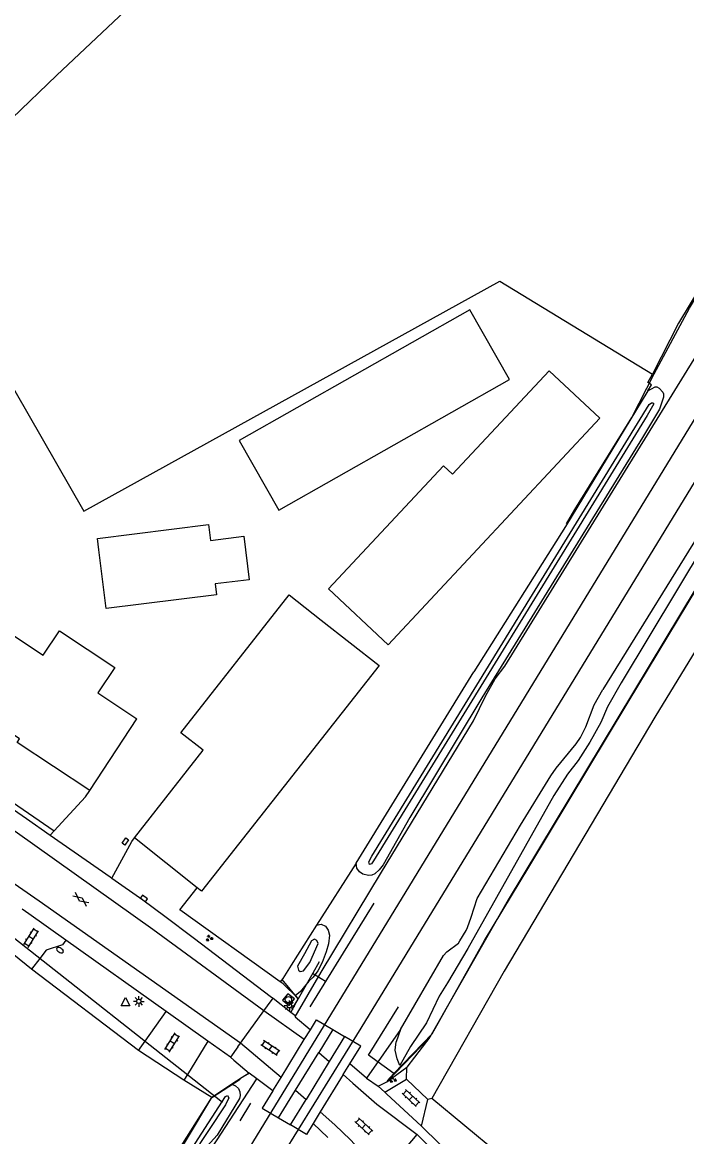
# Model space of a CAD drawing. Extents: x 136000 to 141000, y 400494 to 402006.
# Drawn here: x 137871.9 to 137950.1, y 400881.2 to 401012.4 of the extents above; entities that cross this region are included whole.
import ezdxf

# ---------------------------------------------------------------- set-up
doc = ezdxf.new("R2010")
doc.units = 0
for name, color, linetype in [('gg-afsc-draadraster', 7, 'Continuous'), ('gg-afsc-erfafscheiding', 7, 'Continuous'), ('gg-afsc-hekwerk', 7, 'Continuous'), ('gg-afsc-lijn draadraster', 7, 'Continuous'), ('gg-aspt-spoorlijn', 7, 'Continuous'), ('gg-bbg-bijgebouw', 7, 'Continuous'), ('gg-bbg-gedigitaliseerde bebouwing', 7, 'Continuous'), ('gg-bbg-gedigitaliseerde bijgebouw', 7, 'Continuous'), ('gg-bbg-hoofdgebouw', 7, 'Continuous'), ('gg-knt-BGT kruinlijn', 7, 'Continuous'), ('gg-knt-bronhoudergrens', 7, 'Continuous'), ('gg-knt-verharding', 7, 'Continuous'), ('gg-kwrk-duiker nz buis', 7, 'Continuous'), ('gt-grn-groengrens', 7, 'Continuous'), ('gt-grn-vlakafsluiter', 7, 'Continuous'), ('gt-symb-brandkraan', 7, 'Continuous'), ('gt-symb-gesloten verharding', 7, 'Continuous'), ('gt-symb-groenvak', 7, 'Continuous'), ('gt-symb-klinker verharding', 7, 'Continuous'), ('gt-symb-kolk', 7, 'Continuous'), ('gt-symb-kolk center center', 7, 'Continuous'), ('gt-symb-lichtmast', 7, 'Continuous'), ('gt-symb-rioolschacht', 7, 'Continuous'), ('gt-symb-waterafsluiter', 7, 'Continuous'), ('gx-grn-maaiveld', 7, 'Continuous')]:
    doc.layers.add(name, color=color, linetype=linetype)

# ---------------------------------------------------------------- blocks, each defined once
blk = doc.blocks.new('gt0-KOLK')
at = {"layer": 'gt-symb-kolk'}
blk.add_lwpolyline([(0, 0), (0.38, 0), (0.38, 0.4), (-0.38, 0.4), (-0.38, 0), (0, 0)], dxfattribs=at)
blk = doc.blocks.new('gt0-GESVH1')
at = {"layer": 'gt-symb-gesloten verharding'}
for p, q in [((-0.99, -0.26), (0.01, 0.24)), ((0.01, -0.26), (-0.99, 0.24)), ((0.01, 0.24), (1.01, -0.26)), ((1.01, 0.24), (0.01, -0.26))]:
    blk.add_line(p, q, dxfattribs=at)
blk = doc.blocks.new('gt0-KOLKCC')
at = {"layer": 'gt-symb-kolk center center'}
blk.add_lwpolyline([(-0.37, 0.2), (0.38, 0.2), (0.38, -0.2), (-0.37, -0.2)], close=True, dxfattribs=at)
blk = doc.blocks.new('gt0-BR')
at = {"layer": 'gt-symb-brandkraan'}
for centre, radius, start, end in [((-0.24, 0), 0.206, 107.5669, 252.4331), ((0.6, -2.66), 3, 106.892, 107.5669), ((0, -0.69), 0.938, 73.108, 106.892), ((-0.6, -2.66), 3, 72.4331, 73.108), ((0.24, 0), 0.206, 287.567, 72.4331), ((0.6, 2.66), 3, 252.4331, 253.108), ((0, 0.69), 0.938, 253.108, 286.8921), ((-0.6, 2.66), 3, 286.8921, 287.567)]:
    blk.add_arc(centre, radius, start, end, dxfattribs=at)
blk = doc.blocks.new('gt0-WAFSL')
at = {"layer": 'gt-symb-waterafsluiter'}
for p, q in [((-0.5, -0.33), (0, 0.67)), ((0, 0.67), (0.5, -0.33)), ((0.5, -0.33), (-0.5, -0.33))]:
    blk.add_line(p, q, dxfattribs=at)
blk = doc.blocks.new('gt0-LMAST')
at = {"layer": 'gt-symb-lichtmast'}
for p, q in [((-0.18, 0.17), (-0.45, 0.44)), ((-0.01, 0.25), (-0.01, 0.62)), ((0.17, 0.17), (0.44, 0.44)), ((-0.26, 0), (-0.63, 0)), ((-0.18, -0.18), (-0.45, -0.45)), ((-0.01, -0.25), (-0.01, -0.63)), ((0.44, -0.45), (0.17, -0.18)), ((0.24, 0), (0.62, 0))]:
    blk.add_line(p, q, dxfattribs=at)
blk.add_circle((-0.01, 0), 0.25, dxfattribs=at)
blk = doc.blocks.new('gt0-GRVAK')
at = {"layer": 'gt-symb-groenvak'}
for p, q in [((-0.11, 0.19), (-0.23, 0.24)), ((-0.18, 0.15), (0.09, 0.15)), ((-0.09, 0.21), (-0.16, 0.32)), ((-0.05, 0.21), (-0.05, 0.39)), ((0, 0.21), (0.06, 0.32)), ((0.02, 0.19), (0.13, 0.24)), ((0.26, -0.05), (0.2, 0.06)), ((0.3, -0.05), (0.3, 0.13)), ((0.35, -0.05), (0.41, 0.06)), ((-0.24, -0.23), (-0.36, -0.18)), ((-0.32, -0.26), (-0.05, -0.26)), ((-0.23, -0.21), (-0.29, -0.09)), ((-0.18, -0.2), (-0.18, -0.02)), ((-0.14, -0.21), (-0.07, -0.09)), ((-0.12, -0.23), (0, -0.18)), ((0.24, -0.07), (0.12, -0.02)), ((0.17, -0.11), (0.44, -0.11)), ((0.37, -0.07), (0.49, -0.02))]:
    blk.add_line(p, q, dxfattribs=at)
blk = doc.blocks.new('gt0-RS')
at = {"layer": 'gt-symb-rioolschacht'}
blk.add_lwpolyline([(-0.5, -0.5), (0.5, -0.5), (0.5, 0.5), (-0.5, 0.5)], close=True, dxfattribs=at)
blk.add_circle((0, 0), 0.375, dxfattribs=at)
blk = doc.blocks.new('gt0-KL1')
at = {"layer": 'gt-symb-klinker verharding'}
for p, q in [((-1.15, 0.3), (1.15, 0.3)), ((-1, -0.3), (-1, 0.3)), ((-0.5, 0.3), (-0.5, 0.45)), ((0, -0.3), (0, 0.3)), ((0.5, 0.3), (0.5, 0.45)), ((1, -0.3), (1, 0.3)), ((-1.15, -0.3), (1.15, -0.3)), ((-0.5, -0.45), (-0.5, -0.3)), ((0.5, -0.45), (0.5, -0.3))]:
    blk.add_line(p, q, dxfattribs=at)

msp = doc.modelspace()

# ---------------------------------------------------------------- linework, layer by layer
at = {"layer": 'gg-afsc-draadraster'}
for p, q in [((137879.12, 400954.8), (137928.12, 400981.91)), ((137885.54, 400891.3), (137872.97, 400900.89))]:
    msp.add_line(p, q, dxfattribs=at)
for points in [[(137880.38, 401040.32), (137893.32, 401022.55), (137875.9, 401006.11), (137860.18, 400991.03), (137861.16, 400984.16), (137866.04, 400977.54), (137879.12, 400954.8)], [(138003.41, 400958.23), (137987.22, 400960.32), (137966.28, 400960.45), (137959.43, 400951.95), (137946.37, 400930.57), (137928.6, 400900.65), (137920.11, 400885.65)]]:
    msp.add_lwpolyline(points, dxfattribs=at)
at = {"layer": 'gg-afsc-erfafscheiding'}
for p, q in [((137917.1, 400887.94), (137917.16, 400889.34)), ((137920.11, 400885.65), (137919.62, 400885.53))]:
    msp.add_line(p, q, dxfattribs=at)
msp.add_lwpolyline([(137940.77, 400868.55), (137935.63, 400872.76), (137920.11, 400885.65)], dxfattribs=at)
at = {"layer": 'gg-afsc-hekwerk'}
for p, q in [((137913.26, 400908.67), (137905.74, 400896.43)), ((137907.58, 400899.43), (137906.06, 400900.38)), ((137903.73, 400896.34), (137904.34, 400897.34)), ((137897.66, 400888.08), (137898.66, 400888.67)), ((137914.79, 400887.6), (137917.16, 400889.34)), ((137913.76, 400887.11), (137914.88, 400887.67)), ((137913.77, 400887.09), (137914.79, 400887.6)), ((137897.53, 400883.04), (137898.78, 400885.12))]:
    msp.add_line(p, q, dxfattribs=at)
for points in [[(137914.83, 400887.75), (137915.63, 400888.58), (137920.14, 400893.25), (137926.3, 400904.26), (137931.52, 400912.91), (137943.23, 400932.32), (137954.97, 400951.74), (137961.52, 400962.52), (137964.09, 400966.83), (137970.66, 400977.6), (137982.45, 400997.02), (137990.28, 401009.88), (138003.23, 401031.3)], [(137935.95, 400953.33), (137936.95, 400955.02), (137943.64, 400965.85), (137946.28, 400970.98), (137950.42, 400978.71), (137955.11, 400986.46), (137958.26, 400991.72), (137962.54, 400998.73), (137969.74, 401010.33), (137980.48, 401026.38)], [(137906.84, 400901.75), (137906.08, 400900.41), (137904.34, 400897.37), (137902.46, 400899.65)], [(137915.63, 400888.58), (137912.65, 400890.75), (137916.17, 400896.45)], [(137769.35, 400681.27), (137775.74, 400691.29), (137782.95, 400703.38), (137799.36, 400729.31), (137805.6, 400739.72), (137809.02, 400745.44), (137812.39, 400750.53), (137815.65, 400755.77), (137820.44, 400763.68), (137825.25, 400771.55), (137828.79, 400777.33), (137838.63, 400793.32), (137851.4, 400814.9), (137857.83, 400825.42), (137861.03, 400830.75), (137876.89, 400856.98), (137881.65, 400864.79), (137884.88, 400870.11), (137886.36, 400872.7), (137891.33, 400880.99), (137894.18, 400885.78), (137897.52, 400887.93)]]:
    msp.add_lwpolyline(points, dxfattribs=at)
at = {"layer": 'gg-afsc-lijn draadraster'}
msp.add_line((137885.54, 400891.3), (137872.97, 400900.89), dxfattribs=at)
msp.add_lwpolyline([(138003.41, 400958.23), (137987.22, 400960.32), (137966.28, 400960.45), (137959.43, 400951.95), (137946.37, 400930.57), (137928.6, 400900.65), (137920.11, 400885.65)], dxfattribs=at)
at = {"layer": 'gg-aspt-spoorlijn'}
for points in [[(137684.39, 400500), (137744.11, 400612.49), (137758.14, 400637.99), (137767.29, 400654.44), (137776.33, 400670.33), (137785.75, 400686.66), (137800.01, 400710.76), (137824.92, 400751.95), (137852.49, 400796.89), (137902.56, 400879.02), (137911.76, 400893.92), (138126.55, 401245.58)], [(137679.97, 400500), (137705.76, 400548.66), (137729.98, 400594.29), (137757.16, 400644.72), (137784.91, 400692.76), (137800.89, 400719.61), (137819.85, 400750.94), (138062.16, 401147.54)]]:
    msp.add_lwpolyline(points, dxfattribs=at)
at = {"layer": 'gg-bbg-bijgebouw'}
for p, q in [((137914.95, 400939.07), (137939.87, 400965.75)), ((137892.47, 400910.44), (137885.08, 400916.36))]:
    msp.add_line(p, q, dxfattribs=at)
for points in [[(137913.88, 400936.64), (137892.96, 400910.05), (137892.47, 400910.44)], [(137885.08, 400916.36), (137893.18, 400926.65), (137890.52, 400928.71)]]:
    msp.add_lwpolyline(points, dxfattribs=at)
at = {"layer": 'gg-bbg-gedigitaliseerde bebouwing'}
for points in [[(137867.27, 400942.54), (137874.34, 400937.85), (137876.26, 400940.74)], [(137876.26, 400940.74), (137882.76, 400936.42), (137880.76, 400933.41), (137885.37, 400930.35)]]:
    msp.add_lwpolyline(points, dxfattribs=at)
at = {"layer": 'gg-bbg-gedigitaliseerde bijgebouw'}
msp.add_line((137902.07, 400954.94), (137929.23, 400970.31), dxfattribs=at)
for points in [[(137929.23, 400970.31), (137924.58, 400978.53), (137897.42, 400963.15), (137902.07, 400954.94)], [(137939.87, 400965.75), (137933.9, 400971.33), (137922.53, 400959.15), (137921.45, 400960.16), (137907.91, 400945.67), (137914.95, 400939.07)], [(137881.75, 400943.35), (137880.9, 400950.24), (137880.73, 400951.61), (137893.79, 400953.23), (137894.02, 400951.37), (137897.95, 400951.86), (137898.59, 400946.74)], [(137898.59, 400946.74), (137894.59, 400946.25), (137894.75, 400944.96), (137881.75, 400943.35)], [(137890.52, 400928.71), (137903.3, 400944.96), (137907.08, 400941.99), (137913.88, 400936.64)]]:
    msp.add_lwpolyline(points, dxfattribs=at)
at = {"layer": 'gg-bbg-hoofdgebouw'}
msp.add_line((137879.84, 400921.92), (137885.37, 400930.35), dxfattribs=at)
msp.add_lwpolyline([(137879.84, 400921.92), (137871.26, 400927.58), (137871.55, 400928.02), (137858.34, 400936.79)], dxfattribs=at)
at = {"layer": 'gg-knt-BGT kruinlijn'}
for p, q in [((137945.53, 400969), (137935.83, 400953.01)), ((137945.53, 400969), (137946.41, 400969.45)), ((137946.41, 400969.45), (137946.58, 400969.46)), ((137946.58, 400969.46), (137946.88, 400969.29)), ((137946.88, 400969.29), (137947.28, 400968.84)), ((137947.28, 400968.84), (137947.37, 400968.61)), ((137947.37, 400968.22), (137946.89, 400966.84)), ((137947.37, 400968.61), (137947.37, 400968.22)), ((137946.89, 400966.84), (137944.9, 400963.48)), ((137944.9, 400963.48), (137926, 400932.85)), ((137935.83, 400953.01), (137925.03, 400935.88)), ((137911.2, 400913.35), (137925.03, 400935.88)), ((137939.23, 400932.01), (137940.24, 400933.81)), ((137926, 400932.85), (137917.49, 400918.74)), ((137938.24, 400929.4), (137939.23, 400932.01)), ((137937.62, 400928.16), (137938.24, 400929.4)), ((137937.09, 400927.4), (137937.62, 400928.16)), ((137934.74, 400924.56), (137937.09, 400927.4)), ((137934.1, 400923.65), (137934.74, 400924.56)), ((137930.52, 400917.82), (137934.1, 400923.65)), ((137917.49, 400918.74), (137914.35, 400913.15)), ((137911.25, 400912.79), (137911.2, 400913.35)), ((137911.59, 400912.34), (137911.25, 400912.79)), ((137911.98, 400912.06), (137911.59, 400912.34)), ((137913.91, 400912.57), (137913.39, 400912.1)), ((137914.35, 400913.15), (137913.91, 400912.57)), ((137912.63, 400911.91), (137911.98, 400912.06)), ((137913.02, 400911.94), (137912.63, 400911.91)), ((137913.39, 400912.1), (137913.02, 400911.94)), ((137906.53, 400906.08), (137907.07, 400906.19)), ((137907.07, 400906.19), (137907.59, 400905.93)), ((137907.59, 400905.93), (137907.9, 400905.46)), ((137907.9, 400905.46), (137908.03, 400904.88)), ((137908.03, 400904.88), (137907.91, 400903.87)), ((137907.91, 400903.87), (137907.67, 400902.93)), ((137907.67, 400902.93), (137907.2, 400901.68)), ((137906.67, 400900.7), (137906.12, 400899.93)), ((137907.2, 400901.68), (137906.67, 400900.7)), ((137905.63, 400899.45), (137904.6, 400898.22)), ((137906.12, 400899.93), (137905.63, 400899.45)), ((137904.6, 400898.22), (137904.03, 400897.76)), ((137916.41, 400893.78), (137915.89, 400892.33)), ((137915.77, 400891.33), (137915.89, 400892.33)), ((137916.02, 400890.32), (137915.77, 400891.33)), ((137916.34, 400889.52), (137916.02, 400890.32))]:
    msp.add_line(p, q, dxfattribs=at)
at = {"layer": 'gg-knt-bronhoudergrens'}
for p, q in [((137928.12, 400981.91), (137946.07, 400970.96)), ((137914.79, 400887.6), (137919.87, 400892.88))]:
    msp.add_line(p, q, dxfattribs=at)
at = {"layer": 'gg-knt-verharding'}
for p, q in [((137875.14, 400916.67), (137875.61, 400917.17)), ((137875.14, 400916.67), (137882.21, 400911.74)), ((137882.21, 400911.74), (137882.42, 400911.6)), ((137891.99, 400904.6), (137901.22, 400897.59)), ((137872.97, 400900.89), (137869.42, 400903.74)), ((137888.81, 400895.88), (137876.99, 400904.29)), ((137873.94, 400902.15), (137872.97, 400900.89)), ((137900.31, 400895.97), (137900.74, 400896.56)), ((137900.74, 400896.56), (137901.4, 400897.46)), ((137901.22, 400897.59), (137901.4, 400897.46)), ((137901.4, 400897.46), (137903.49, 400895.82)), ((137886.33, 400892.41), (137888.81, 400895.88)), ((137893.71, 400892.39), (137888.81, 400895.88)), ((137897.57, 400892.18), (137900.31, 400895.97)), ((137903.49, 400895.82), (137903.96, 400895.45)), ((137885.54, 400891.3), (137886.33, 400892.41)), ((137890.89, 400887.8), (137885.54, 400891.3)), ((137893.71, 400892.39), (137891.31, 400888.49)), ((137896.37, 400890.5), (137893.71, 400892.39)), ((137897.26, 400891.74), (137896.37, 400890.5)), ((137897.26, 400891.74), (137897.57, 400892.18)), ((137896.37, 400890.5), (137896.79, 400890.18)), ((137896.79, 400890.18), (137898.57, 400888.62)), ((137891.31, 400888.49), (137890.89, 400887.8)), ((137914.57, 400886.39), (137917.1, 400887.94)), ((137919.62, 400885.53), (137917.1, 400887.94)), ((137913.77, 400887.09), (137914.57, 400886.39)), ((137914.76, 400886.21), (137914.57, 400886.39)), ((137918.88, 400882.38), (137914.76, 400886.21)), ((137918.88, 400882.38), (137919.62, 400885.53)), ((137926.95, 400874.51), (137918.88, 400882.38)), ((137914.34, 400876.68), (137918.38, 400881.43))]:
    msp.add_line(p, q, dxfattribs=at)
for points in [[(137900.31, 400895.97), (137887.26, 400905.57), (137871.29, 400916.89), (137861.55, 400923.54), (137847.59, 400932.74), (137837.91, 400938.68), (137830.32, 400943.03), (137814.77, 400951.54)], [(137897.57, 400892.18), (137873.86, 400908.89), (137861.12, 400917.68), (137847.16, 400927.04), (137840.55, 400931.22)], [(137875.61, 400917.17), (137879.33, 400921.18), (137879.84, 400921.92)], [(137868.63, 400921.16), (137872.35, 400918.61), (137875.14, 400916.67)], [(137882.42, 400911.6), (137884.76, 400915.9), (137885.08, 400916.36)], [(137882.42, 400911.6), (137886.08, 400909.05), (137888.65, 400907.13), (137891.99, 400904.6)], [(137876.99, 400904.29), (137872.63, 400907.4), (137871.84, 400907.94)], [(137876.99, 400904.29), (137876.61, 400903.75), (137874.69, 400903.13), (137873.94, 400902.15)], [(137918.38, 400881.43), (137930.27, 400869.39), (137931.98, 400867.82), (137933.64, 400866.22)]]:
    msp.add_lwpolyline(points, dxfattribs=at)
at = {"layer": 'gg-kwrk-duiker nz buis'}
msp.add_line((137868.67, 400906.29), (137895.45, 400885.23), dxfattribs=at)
at = {"layer": 'gt-grn-groengrens'}
for p, q in [((137868.59, 400921.98), (137875.61, 400917.17)), ((137890.41, 400907.86), (137892.47, 400910.44)), ((137902.22, 400899.39), (137890.41, 400907.86)), ((137902.58, 400899.14), (137902.22, 400899.39)), ((137894.18, 400885.78), (137890.89, 400887.8))]:
    msp.add_line(p, q, dxfattribs=at)
at = {"layer": 'gt-grn-vlakafsluiter'}
msp.add_line((137919.87, 400892.88), (137917.16, 400889.34), dxfattribs=at)
msp.add_lwpolyline([(137991.6, 401011.73), (137991.05, 401010.81), (137981.18, 400994.93), (137969.99, 400976.64), (137956.62, 400954.76), (137929.1, 400909.05), (137919.87, 400892.88)], dxfattribs=at)
at = {"layer": 'gx-grn-maaiveld'}
for p, q in [((137953.8, 400955.75), (137940.24, 400933.81)), ((137911.2, 400913.35), (137906.53, 400906.08)), ((137905.07, 400892.58), (137900.31, 400895.97)), ((137903.96, 400895.45), (137904, 400895.27)), ((137904, 400895.27), (137905.76, 400893.77)), ((137902.35, 400888.14), (137905.07, 400892.58)), ((137905.07, 400892.58), (137905.79, 400893.74)), ((137905.79, 400893.74), (137905.76, 400893.77)), ((137908.43, 400893.77), (137906.79, 400891.08)), ((137909.82, 400892.94), (137908.01, 400889.99)), ((137908.43, 400893.77), (137909.82, 400892.94)), ((137916.41, 400893.78), (137912.41, 400888.04)), ((137902.35, 400888.14), (137897.57, 400892.18)), ((137904.05, 400886.63), (137906.79, 400891.08)), ((137908.01, 400889.99), (137905.29, 400885.54)), ((137906.79, 400891.08), (137908.01, 400889.99)), ((137899.49, 400887.95), (137898.57, 400888.62)), ((137909.67, 400888.48), (137910.44, 400889.73)), ((137912.41, 400888.04), (137910.44, 400889.73)), ((137896.53, 400887.33), (137894.18, 400885.78)), ((137901.38, 400886.57), (137899.49, 400887.95)), ((137901.38, 400886.57), (137902.35, 400888.14)), ((137909.67, 400888.48), (137906.96, 400884.07)), ((137912.41, 400888.04), (137913.77, 400887.09)), ((137902.04, 400883.36), (137904.05, 400886.63)), ((137904.05, 400886.63), (137905.29, 400885.54)), ((137903.44, 400882.53), (137905.29, 400885.54)), ((137902.04, 400883.36), (137903.44, 400882.53)), ((137906.96, 400884.07), (137906.11, 400882.7)), ((137906.11, 400882.7), (137907.83, 400881.06))]:
    msp.add_line(p, q, dxfattribs=at)
for points in [[(137904, 400895.27), (137907.06, 400900.52), (137914.17, 400912.32), (137925.01, 400930.14), (137926.42, 400933.01), (137927.55, 400935.05), (137928.69, 400936.56), (137961.16, 400989.18), (137962.04, 400991), (137962.8, 400993.04), (137963.65, 400994.68), (137964.7, 400995.7), (137966.5, 400998.13), (137977.78, 401016.26)], [(137962.17, 400998.47), (137961.79, 400997.88), (137949.16, 400976.94), (137946.07, 400970.96)], [(137945.53, 400969), (137945.95, 400969.68), (137945.54, 400969.95), (137946.07, 400970.96)], [(137913.02, 400914.19), (137945.69, 400967.39), (137945.95, 400967.57), (137946.13, 400967.56), (137946.22, 400967.45), (137945.46, 400966.09), (137913.24, 400913.63), (137913.01, 400913.28), (137912.76, 400913.22), (137912.66, 400913.5), (137913.02, 400914.19)], [(137955.53, 400956.48), (137942.4, 400934.61), (137940.78, 400931.79), (137939.98, 400929.94), (137938.72, 400927.61), (137937.34, 400925.44), (137936.09, 400923.83), (137934.47, 400921.34), (137924.35, 400903.3), (137921.95, 400899.29), (137920.96, 400897.71), (137919.45, 400894.56), (137917.6, 400891.78), (137916.34, 400889.52)], [(137916.41, 400893.78), (137921.46, 400902.47), (137921.87, 400902.92), (137923.22, 400903.95), (137923.39, 400904.21), (137924.15, 400905.45), (137924.31, 400905.77), (137924.72, 400907.01), (137925.42, 400909.22), (137930.52, 400917.82)], [(137906.53, 400906.08), (137903.52, 400901.34), (137902.54, 400899.8), (137902.22, 400899.39)], [(137904.39, 400900.76), (137904.61, 400900.6), (137904.97, 400900.7), (137905.72, 400901.68), (137906.71, 400903.92), (137906.57, 400904.26), (137906.29, 400904.4), (137905.93, 400904.2), (137905.1, 400902.68), (137904.28, 400901.23), (137904.39, 400900.76)], [(137904.03, 400897.76), (137903.2, 400898.54), (137902.58, 400899.14)], [(137904.03, 400897.76), (137904.37, 400897.43), (137903.49, 400895.82)], [(137905.79, 400893.74), (137906.51, 400894.92), (137908.43, 400893.77)], [(137910.44, 400889.73), (137911.72, 400891.8), (137909.82, 400892.94)], [(137898.57, 400888.62), (137897.76, 400888.14), (137896.53, 400887.33)], [(137803.81, 400731.3), (137821.67, 400760.32), (137822.73, 400763.05), (137823.46, 400764.62), (137824.72, 400766.15), (137825.91, 400767.4), (137855.76, 400816.35), (137856.17, 400818), (137856.97, 400819.6), (137858.24, 400821.24), (137859.35, 400822.16), (137866.99, 400834.79), (137878.69, 400853.53), (137889.01, 400871.26), (137889.94, 400873.76), (137890.6, 400875), (137891.79, 400876.21), (137892.62, 400877.39), (137899.49, 400887.95)], [(137896.53, 400887.33), (137896.97, 400887.13), (137897.31, 400886.81), (137897.5, 400886.45), (137897.54, 400886.02), (137897.43, 400885.64), (137894.82, 400881.35), (137893.62, 400880.02), (137892.23, 400878.12), (137877.13, 400852.85), (137875.11, 400849.31), (137874.47, 400848.41), (137874.18, 400848.13), (137873.88, 400848.07), (137873.59, 400848.12), (137873.26, 400848.32), (137873.12, 400848.5), (137873.15, 400849.09), (137873.41, 400850.3), (137874.34, 400852.97)], [(137909.67, 400888.48), (137910.79, 400887.46), (137913.6, 400884.97), (137918.38, 400881.43)], [(137874.34, 400850.48), (137876.27, 400854.08), (137889.45, 400876.02), (137895.78, 400885.88), (137896.02, 400886.01), (137896.2, 400885.72), (137895.78, 400884.91), (137889.81, 400875.83), (137876.76, 400853.93), (137874.58, 400849.9), (137874.35, 400849.51), (137874.14, 400849.49), (137874.09, 400849.67), (137874.34, 400850.48)], [(137901.38, 400886.57), (137900.12, 400884.5), (137902.04, 400883.36)], [(137874.34, 400852.97), (137877.72, 400858.7), (137881.65, 400864.79), (137886.36, 400872.7), (137890.59, 400880.05), (137894.18, 400885.78)], [(137906.96, 400884.07), (137908.68, 400882.56), (137910.53, 400880.77), (137914.34, 400876.68)], [(137906.11, 400882.7), (137905.32, 400881.41), (137903.44, 400882.53)]]:
    msp.add_lwpolyline(points, dxfattribs=at)

# ---------------------------------------------------------------- block references
at = {"layer": 'gt-symb-brandkraan', "rotation": 147.78810263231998}
msp.add_blockref('gt0-BR', (137876.3, 400903.12), dxfattribs=at)
at = {"layer": 'gt-symb-gesloten verharding', "rotation": 141.98433951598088}
msp.add_blockref('gt0-GESVH1', (137878.77, 400909.08), dxfattribs=at)
at = {"layer": 'gt-symb-groenvak'}
for p in [(137893.88, 400904.53), (137915.5, 400887.86)]:
    msp.add_blockref('gt0-GRVAK', p, dxfattribs=at)
at = {"layer": 'gt-symb-klinker verharding'}
for p, rotation in [((137872.9, 400904.58), 57.86710414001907), ((137889.53, 400892.23), 57.86710413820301), ((137901.08, 400891.61), 146.96171539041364), ((137917.64, 400885.7), 136.58101077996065), ((137912.09, 400882.36), 136.98610658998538)]:
    msp.add_blockref('gt0-KL1', p, dxfattribs=dict(at, rotation=rotation))
at = {"layer": 'gt-symb-kolk', "rotation": -36.743796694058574}
msp.add_blockref('gt0-KOLK', (137886.08, 400909.05), dxfattribs=at)
at = {"layer": 'gt-symb-kolk center center', "rotation": -124.16231783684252}
msp.add_blockref('gt0-KOLKCC', (137884, 400915.92), dxfattribs=at)
at = {"layer": 'gt-symb-lichtmast'}
for p in [(137885.6, 400897.09), (137903.33, 400896.57)]:
    msp.add_blockref('gt0-LMAST', p, dxfattribs=at)
at = {"layer": 'gt-symb-rioolschacht', "rotation": -38.66875373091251}
msp.add_blockref('gt0-RS', (137903.21, 400897.29), dxfattribs=at)
at = {"layer": 'gt-symb-waterafsluiter'}
msp.add_blockref('gt0-WAFSL', (137884.02, 400896.89), dxfattribs=at)

doc.saveas('drawing.dxf')
